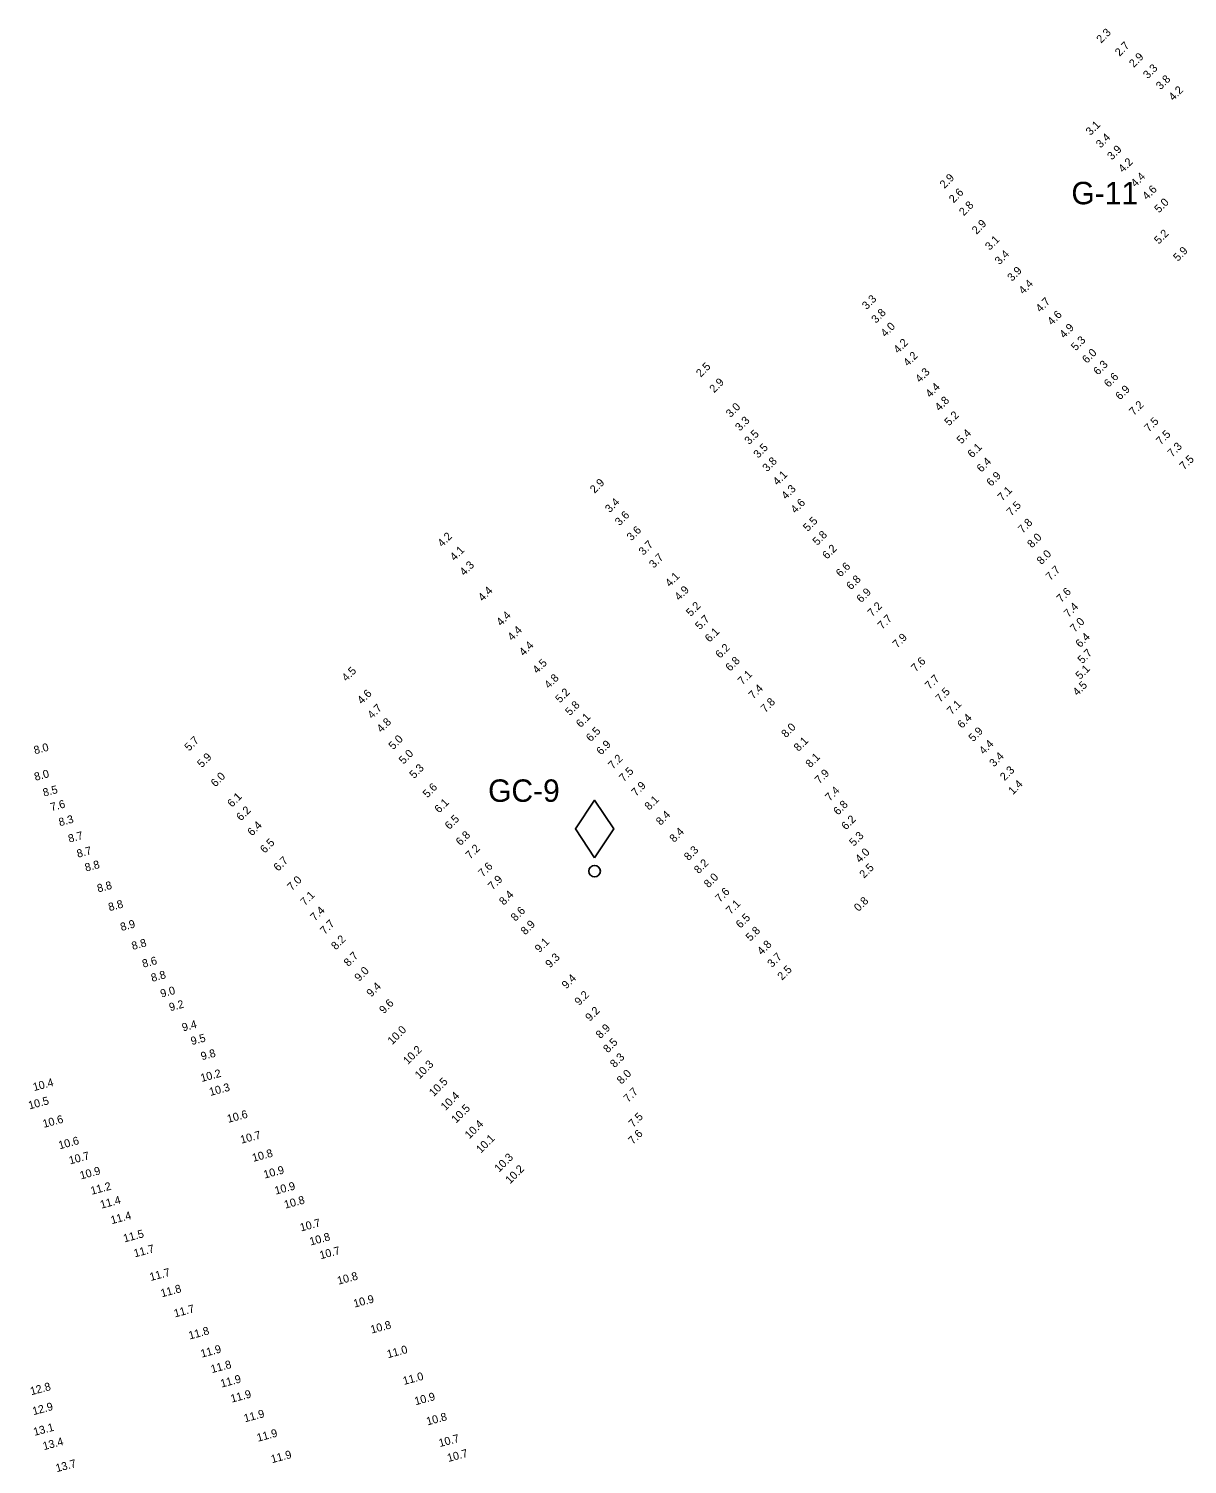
# Model space of a CAD drawing. Extents: x 1023796 to 1112670, y 656573 to 837340.
# Drawn here: x 1106673.7 to 1107035.6, y 697821.1 to 698269.7 of the extents above; entities that cross this region are included whole.
import ezdxf

# ---------------------------------------------------------------- set-up
doc = ezdxf.new("R2010")
doc.units = 0
doc.layers.add('V-CHAN-NAID', color=7, linetype='Continuous')
doc.layers.add('V-TOPO-SOUN', color=7, linetype='Continuous')

msp = doc.modelspace()

# ---------------------------------------------------------------- linework, layer by layer
at = {"layer": 'V-CHAN-NAID'}
msp.add_lwpolyline([(1106850.44, 698010.64), (1106856.44, 698019.64), (1106850.44, 698028.64), (1106844.44, 698019.64)], close=True, dxfattribs=at)
msp.add_circle((1106850.44, 698006.44), 1.8, dxfattribs=at)

# ---------------------------------------------------------------- texts
for s, p in [('G-11', (1106999.37, 698214.84)), ('GC-9', (1106817.19, 698028.13))]:
    msp.add_text(s, height=7, dxfattribs=at).set_placement(p)
at = {"layer": 'V-TOPO-SOUN'}
for s, rotation, p in [('2.3', 45, (1107008.65, 698265.01)), ('2.7', 45, (1107014.42, 698260.89)), ('2.9', 45, (1107018.85, 698257.42)), ('3.3', 45, (1107023.22, 698253.88)), ('3.8', 45, (1107027.24, 698250.45)), ('4.2', 45, (1107031.2, 698247.03)), ('3.1', 45, (1107005.32, 698236.19)), ('3.4', 45, (1107008.49, 698232.25)), ('3.9', 45, (1107012.01, 698228.51)), ('4.2', 45, (1107015.48, 698224.57)), ('2.9', 45, (1106959.71, 698219.62)), ('4.4', 45, (1107019.38, 698220.04)), ('2.6', 45, (1106962.59, 698215.06)), ('4.6', 45, (1107022.98, 698216.02)), ('2.8', 45, (1106965.75, 698211.06)), ('5.0', 45, (1107026.72, 698211.97)), ('2.9', 45, (1106969.74, 698205.3)), ('5.2', 45, (1107026.67, 698202.21)), ('3.1', 45, (1106973.87, 698200.3)), ('3.4', 45, (1106976.9, 698195.76)), ('5.9', 45, (1107032.64, 698196.83)), ('3.9', 45, (1106980.82, 698190.6)), ('4.4', 45, (1106984.35, 698186.55)), ('3.3', 45, (1106935.42, 698181.77)), ('4.7', 45, (1106989.68, 698180.92)), ('3.8', 45, (1106938.35, 698177.5)), ('4.6', 45, (1106993.31, 698176.87)), ('4.0', 45, (1106941.26, 698173.18)), ('4.9', 45, (1106997.11, 698172.81)), ('4.2', 45, (1106945.26, 698168.09)), ('5.3', 45, (1107000.72, 698168.89)), ('4.2', 45, (1106948.3, 698164.03)), ('6.0', 45, (1107004.19, 698164.96)), ('6.3', 45, (1107007.68, 698161.29)), ('2.5', 45, (1106883.6, 698160.65)), ('4.3', 45, (1106952.05, 698158.96)), ('6.6', 45, (1107010.99, 698157.46)), ('2.9', 45, (1106887.79, 698155.76)), ('4.4', 45, (1106955.25, 698154.28)), ('6.9', 45, (1107014.57, 698153.53)), ('3.0', 45, (1106892.92, 698148.05)), ('4.8', 45, (1106958.15, 698150.06)), ('7.2', 45, (1107018.89, 698148.67)), ('3.3', 45, (1106895.81, 698143.8)), ('5.2', 45, (1106961.16, 698145.44)), ('7.5', 45, (1107023.56, 698143.53)), ('3.5', 45, (1106898.72, 698139.58)), ('5.4', 45, (1106965, 698139.78)), ('7.5', 45, (1107027.28, 698139.48)), ('3.5', 45, (1106901.54, 698135.34)), ('6.1', 45, (1106968.38, 698135.45)), ('7.3', 45, (1107030.84, 698135.7)), ('3.8', 45, (1106904.33, 698131.09)), ('6.4', 45, (1106971.25, 698130.94)), ('7.5', 45, (1107034.59, 698131.67)), ('4.1', 45, (1106907.57, 698126.86)), ('6.9', 45, (1106974.31, 698126.53)), ('2.9', 45, (1106850.45, 698124.35)), ('4.3', 45, (1106910.23, 698122.44)), ('7.1', 45, (1106977.78, 698121.97)), ('3.4', 45, (1106855.18, 698118.3)), ('4.6', 45, (1106913.15, 698118.1)), ('7.5', 45, (1106980.58, 698117.3)), ('3.6', 45, (1106858.25, 698114.22)), ('5.5', 45, (1106917.03, 698112.43)), ('4.2', 45, (1106802.85, 698107.59)), ('3.6', 45, (1106861.94, 698109.51)), ('5.8', 45, (1106920, 698108.08)), ('7.8', 45, (1106984.13, 698111.9)), ('4.1', 45, (1106806.72, 698103.27)), ('3.7', 45, (1106865.68, 698105)), ('6.2', 45, (1106923.02, 698103.78)), ('8.0', 45, (1106987.03, 698107.29)), ('4.3', 45, (1106809.76, 698098.6)), ('3.7', 45, (1106868.91, 698100.97)), ('8.0', 45, (1106990.02, 698102.08)), ('4.1', 45, (1106873.96, 698095.13)), ('6.6', 45, (1106927.27, 698098.2)), ('6.8', 45, (1106930.52, 698094.19)), ('7.7', 45, (1106992.79, 698097.12)), ('4.4', 45, (1106815.52, 698090.63)), ('4.9', 45, (1106876.87, 698090.86)), ('6.9', 45, (1106933.72, 698090.17)), ('7.6', 45, (1106996.18, 698090.27)), ('5.2', 45, (1106880.48, 698085.87)), ('7.2', 45, (1106937.16, 698085.81)), ('7.4', 45, (1106998.46, 698085.6)), ('4.4', 45, (1106821.23, 698082.9)), ('5.7', 45, (1106883.3, 698081.72)), ('7.7', 45, (1106940.31, 698081.83)), ('7.0', 45, (1107000.41, 698080.94)), ('4.4', 45, (1106824.71, 698078.28)), ('6.1', 45, (1106886.36, 698077.81)), ('6.4', 45, (1107002.11, 698076.16)), ('4.4', 45, (1106828.32, 698073.52)), ('6.2', 45, (1106889.64, 698072.79)), ('7.9', 45, (1106944.97, 698076.01)), ('4.5', 45, (1106832.52, 698068.03)), ('6.8', 45, (1106892.78, 698068.74)), ('7.6', 45, (1106950.77, 698068.56)), ('5.7', 45, (1107002.78, 698071.1)), ('4.5', 45, (1106772.96, 698065.56)), ('4.8', 45, (1106836.19, 698063.32)), ('7.1', 45, (1106896.63, 698064.49)), ('7.7', 45, (1106955.09, 698063.07)), ('5.1', 45, (1107002.1, 698066.2)), ('4.6', 45, (1106777.76, 698058.48)), ('5.2', 45, (1106839.63, 698058.87)), ('7.4', 45, (1106900.01, 698060.07)), ('7.5', 45, (1106958.38, 698059.05)), ('4.5', 45, (1107001.23, 698061.09)), ('4.7', 45, (1106780.97, 698053.89)), ('5.8', 45, (1106842.73, 698054.9)), ('7.8', 45, (1106903.76, 698055.87)), ('7.1', 45, (1106961.98, 698055.18)), ('4.8', 45, (1106783.85, 698049.59)), ('6.1', 45, (1106846.1, 698051.15)), ('6.4', 45, (1106965.2, 698050.91)), ('6.5', 45, (1106849.23, 698046.75)), ('8.0', 45, (1106910.22, 698047.98)), ('5.9', 45, (1106968.69, 698046.73)), ('8.0', 15, (1106675.66, 698042.97)), ('5.7', 45, (1106723.8, 698043.83)), ('5.0', 45, (1106787.54, 698044.24)), ('6.9', 45, (1106852.47, 698042.59)), ('8.1', 45, (1106914.12, 698043.72)), ('4.4', 45, (1106971.99, 698042.76)), ('5.9', 45, (1106727.77, 698038.63)), ('5.0', 45, (1106790.77, 698039.72)), ('7.2', 45, (1106856.16, 698038.17)), ('8.1', 45, (1106917.8, 698038.61)), ('3.4', 45, (1106975.19, 698038.87)), ('8.0', 15, (1106675.8, 698034.68)), ('6.0', 45, (1106732.03, 698032.61)), ('5.3', 45, (1106794.08, 698035.22)), ('7.5', 45, (1106859.55, 698034.21)), ('7.9', 45, (1106920.69, 698033.57)), ('2.3', 45, (1106978.52, 698034.54)), ('8.5', 15, (1106678.48, 698029.73)), ('5.6', 45, (1106798.24, 698029.21)), ('7.9', 45, (1106863.38, 698029.71)), ('7.4', 45, (1106923.92, 698028.18)), ('1.4', 45, (1106981.11, 698030.19)), ('7.6', 15, (1106680.82, 698025.21)), ('6.1', 45, (1106737.21, 698026.26)), ('6.1', 45, (1106801.9, 698024.44)), ('8.1', 45, (1106867.51, 698025.34)), ('6.8', 45, (1106926.49, 698023.8)), ('8.3', 15, (1106683.43, 698020.48)), ('6.2', 45, (1106739.99, 698022.01)), ('6.5', 45, (1106805.11, 698019.29)), ('8.4', 45, (1106871.06, 698020.61)), ('6.2', 45, (1106928.96, 698019.18)), ('8.7', 15, (1106686.39, 698015.36)), ('6.4', 45, (1106743.47, 698017.3)), ('6.8', 45, (1106808.56, 698014.27)), ('8.4', 45, (1106875.3, 698015.28)), ('5.3', 45, (1106931.42, 698014.07)), ('8.7', 15, (1106689.08, 698010.64)), ('6.5', 45, (1106747.43, 698011.89)), ('7.2', 45, (1106811.59, 698010.07)), ('8.3', 45, (1106879.82, 698009.6)), ('4.0', 45, (1106933.31, 698008.91)), ('8.8', 15, (1106691.59, 698006.31)), ('6.7', 45, (1106751.63, 698006.27)), ('7.6', 45, (1106815.55, 698004.48)), ('8.2', 45, (1106882.96, 698005.49)), ('7.0', 45, (1106755.92, 698000.2)), ('7.9', 45, (1106818.63, 698000.4)), ('8.0', 45, (1106886.04, 698001.09)), ('2.5', 45, (1106934.61, 698004.08)), ('8.8', 15, (1106695.42, 697999.81)), ('7.1', 45, (1106760, 697995.48)), ('8.4', 45, (1106822.09, 697995.64)), ('7.6', 45, (1106889.57, 697996.57)), ('8.8', 15, (1106698.93, 697993.96)), ('7.1', 45, (1106892.95, 697992.78)), ('0.8', 45, (1106932.92, 697993.69)), ('8.9', 15, (1106702.68, 697987.75)), ('7.4', 45, (1106763.13, 697990.7)), ('7.7', 45, (1106766.18, 697986.51)), ('8.6', 45, (1106825.72, 697990.63)), ('8.9', 45, (1106828.81, 697986.38)), ('6.5', 45, (1106896, 697988.44)), ('5.8', 45, (1106899.1, 697984.41)), ('8.8', 15, (1106706.2, 697981.84)), ('8.2', 45, (1106769.63, 697981.7)), ('9.1', 45, (1106833.23, 697980.86)), ('4.8', 45, (1106902.67, 697980.1)), ('8.6', 15, (1106709.51, 697976.28)), ('8.7', 45, (1106773.56, 697976.5)), ('9.3', 45, (1106836.52, 697976.08)), ('3.7', 45, (1106905.85, 697976.2)), ('8.8', 15, (1106712.26, 697971.87)), ('9.0', 45, (1106776.91, 697971.85)), ('9.4', 45, (1106841.64, 697969.51)), ('2.5', 45, (1106909, 697972.22)), ('9.0', 15, (1106715.17, 697966.95)), ('9.4', 45, (1106780.67, 697966.97)), ('9.2', 45, (1106845.64, 697964.32)), ('9.2', 15, (1106717.9, 697962.68)), ('9.6', 45, (1106784.63, 697961.73)), ('9.4', 15, (1106721.93, 697956.37)), ('9.2', 45, (1106849, 697959.38)), ('9.5', 15, (1106724.67, 697952.11)), ('10.0 ', 45, (1106787.26, 697952.09)), ('8.9', 45, (1106852.28, 697953.97)), ('9.8', 15, (1106727.81, 697947.36)), ('10.2 ', 45, (1106792.12, 697945.87)), ('8.5', 45, (1106854.59, 697949.53)), ('10.3 ', 45, (1106795.76, 697941.33)), ('8.3', 45, (1106856.72, 697944.87)), ('10.4 ', 15, (1106675.38, 697937.73)), ('10.2 ', 15, (1106727.72, 697940.58)), ('10.5 ', 45, (1106800.2, 697935.88)), ('8.0', 45, (1106858.85, 697939.73)), ('10.3 ', 15, (1106730.45, 697936.22)), ('10.4 ', 45, (1106803.86, 697931.47)), ('7.7', 45, (1106860.93, 697934.06)), ('10.5 ', 15, (1106673.94, 697932.01)), ('10.5 ', 45, (1106807.18, 697927.56)), ('10.6 ', 15, (1106678.43, 697926.25)), ('10.6 ', 15, (1106736.02, 697927.81)), ('10.4 ', 45, (1106811.36, 697922.64)), ('7.5', 45, (1106862.5, 697926.24)), ('10.7 ', 15, (1106740.15, 697921.3)), ('10.1 ', 45, (1106814.92, 697918.16)), ('7.6', 45, (1106862.41, 697920.93)), ('10.6 ', 15, (1106683.35, 697919.54)), ('10.8 ', 15, (1106743.86, 697915.63)), ('10.7 ', 15, (1106686.62, 697914.82)), ('10.3 ', 45, (1106820.63, 697912.24)), ('10.9 ', 15, (1106690.03, 697910.13)), ('10.9 ', 15, (1106747.4, 697910.39)), ('10.2 ', 45, (1106824.05, 697908.59)), ('11.2 ', 15, (1106693.39, 697905.33)), ('10.9 ', 15, (1106750.87, 697905.39)), ('11.4 ', 15, (1106696.38, 697900.99)), ('10.8 ', 15, (1106753.84, 697901)), ('11.4 ', 15, (1106699.66, 697896.15)), ('10.7 ', 15, (1106758.78, 697893.87)), ('11.5 ', 15, (1106703.6, 697890.45)), ('10.8 ', 15, (1106761.77, 697889.49)), ('11.7 ', 15, (1106706.86, 697885.78)), ('10.7 ', 15, (1106764.9, 697885.19)), ('11.7 ', 15, (1106711.82, 697878.4)), ('10.8 ', 15, (1106770.43, 697877.24)), ('11.8 ', 15, (1106715.28, 697873.3)), ('11.7 ', 15, (1106719.41, 697867.02)), ('10.9 ', 15, (1106775.47, 697870.08)), ('10.8 ', 15, (1106780.83, 697861.97)), ('11.8 ', 15, (1106724, 697860.12)), ('11.9 ', 15, (1106727.75, 697854.44)), ('11.0 ', 15, (1106785.94, 697854.27)), ('11.8 ', 15, (1106730.93, 697849.61)), ('11.9 ', 15, (1106733.95, 697845.09)), ('11.0 ', 15, (1106790.93, 697845.92)), ('12.8 ', 15, (1106674.53, 697842.7)), ('11.9 ', 15, (1106737.12, 697840.38)), ('10.9 ', 15, (1106794.56, 697839.58)), ('12.9 ', 15, (1106675.22, 697836.47)), ('11.9 ', 15, (1106741.25, 697834.24)), ('10.8 ', 15, (1106798.26, 697833.27)), ('13.1 ', 15, (1106675.52, 697830)), ('11.9 ', 15, (1106745.31, 697828.17)), ('10.7 ', 15, (1106802.12, 697826.51)), ('13.4 ', 15, (1106678.46, 697825.54)), ('11.9 ', 15, (1106749.72, 697821.47)), ('10.7 ', 15, (1106804.78, 697821.85)), ('13.7 ', 15, (1106682.48, 697818.66))]:
    msp.add_text(s, height=2.5, rotation=rotation, dxfattribs=at).set_placement(p)

doc.saveas('drawing.dxf')
